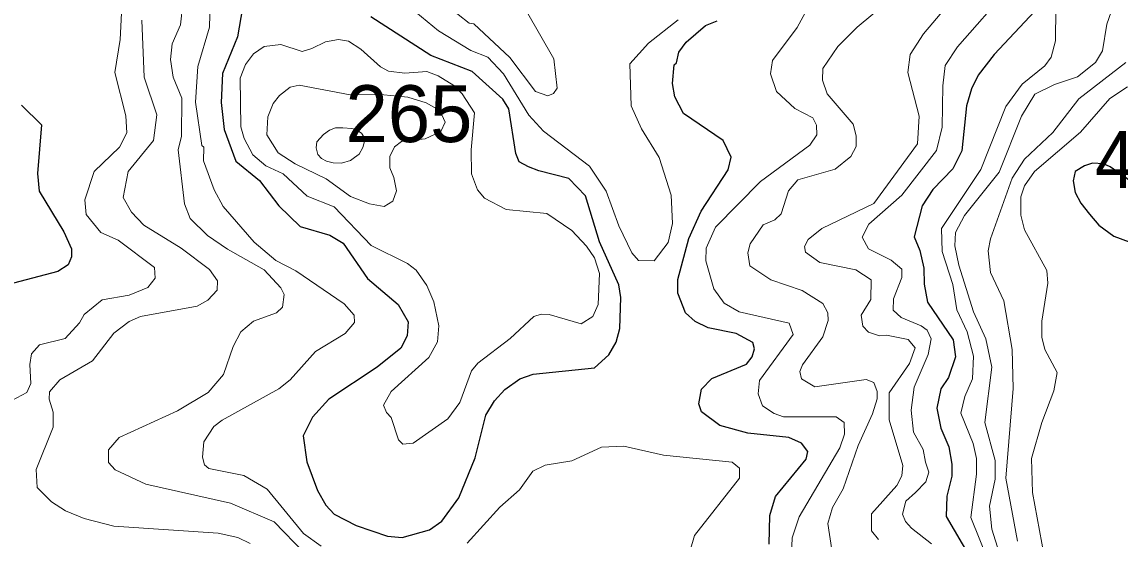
# Model space of a CAD drawing. Extents: x 673.6 to 698.9, y 7012 to 7040.1.
# Drawn here: x 675.127 to 676.673, y 7036.003 to 7036.731 of the extents above; entities that cross this region are included whole.
import ezdxf

# ---------------------------------------------------------------- set-up
doc = ezdxf.new("R2010")
doc.units = 0
doc.header["$LTSCALE"] = 0.032
doc.layers.add('1', color=7, linetype='Continuous', lineweight=25)
doc.layers.add('2', color=7, linetype='Continuous', lineweight=13)
doc.layers.add('21', color=7, linetype='Continuous')

msp = doc.modelspace()

# ---------------------------------------------------------------- linework, layer by layer
at = {"layer": '1'}
for points in [[(675.4396, 7036.7647), (675.4303, 7036.7096), (675.4092, 7036.6579), (675.4075, 7036.6172), (675.4114, 7036.5795), (675.4282, 7036.5346), (675.4611, 7036.5076), (675.4886, 7036.472), (675.5184, 7036.4427), (675.5603, 7036.4307), (675.579, 7036.4192), (675.6135, 7036.3695), (675.6564, 7036.3329), (675.6704, 7036.3087), (675.6692, 7036.2889), (675.6602, 7036.2719), (675.6269, 7036.2451), (675.5589, 7036.2), (675.5358, 7036.1748), (675.5227, 7036.1484), (675.5279, 7036.1116), (675.5429, 7036.0712), (675.5548, 7036.0509), (675.5666, 7036.0382), (675.5976, 7036.0222), (675.6417, 7036.0074), (675.6621, 7036.0053), (675.7008, 7036.0162), (675.7181, 7036.0283), (675.7421, 7036.0613), (675.7649, 7036.1175), (675.7798, 7036.1776), (675.7923, 7036.1976), (675.8069, 7036.2137), (675.8278, 7036.2283), (675.8466, 7036.2352), (675.933, 7036.2438), (675.9532, 7036.2625), (675.9636, 7036.28), (675.9688, 7036.2994), (675.9702, 7036.3429), (675.9672, 7036.3608), (675.9398, 7036.4212), (675.9201, 7036.4858), (675.8968, 7036.5105), (675.8546, 7036.5212), (675.8399, 7036.5267), (675.8271, 7036.534), (675.8223, 7036.5455), (675.8121, 7036.6084), (675.8038, 7036.622), (675.7608, 7036.6608), (675.7025, 7036.6834), (675.6182, 7036.7378)], [(676.5527, 7036.746), (676.4957, 7036.6849), (676.4732, 7036.6559), (676.4636, 7036.6365), (676.4567, 7036.6127), (676.4503, 7036.5494), (676.4373, 7036.5241), (676.4091, 7036.4948), (676.3944, 7036.4718), (676.383, 7036.4284), (676.391, 7036.4093), (676.3966, 7036.384), (676.3969, 7036.3618), (676.4018, 7036.3364), (676.4379, 7036.2833), (676.4412, 7036.2595), (676.4315, 7036.2303), (676.4207, 7036.2146), (676.415, 7036.1872), (676.4203, 7036.1589), (676.4318, 7036.1327), (676.4362, 7036.1083), (676.4362, 7036.0917), (676.4288, 7036.0633), (676.4281, 7036.035), (676.4617, 7035.9771)], [(676.1787, 7035.996), (676.1799, 7036.0363), (676.1878, 7036.0632), (676.2308, 7036.1154), (676.2332, 7036.1263), (676.2244, 7036.1379), (676.2066, 7036.1462), (676.1486, 7036.1521), (676.1096, 7036.1627), (676.0835, 7036.182), (676.0798, 7036.1933), (676.0838, 7036.2138), (676.0983, 7036.2291), (676.147, 7036.2492), (676.155, 7036.2595), (676.1584, 7036.2708), (676.1557, 7036.2796), (676.1326, 7036.2924), (676.0928, 7036.3001), (676.0747, 7036.3092), (676.061, 7036.3216), (676.0501, 7036.349), (676.0503, 7036.3682), (676.0658, 7036.4262), (676.0833, 7036.4644), (676.1213, 7036.5224), (676.1255, 7036.5405), (676.114, 7036.5638), (676.0581, 7036.602), (676.0458, 7036.6255), (676.0427, 7036.6441), (676.045, 7036.6704), (676.0483, 7036.6733), (676.0517, 7036.6879), (676.0618, 7036.7022), (676.0892, 7036.7255), (676.1056, 7036.7321)], [(675.1262, 7036.6135), (675.1542, 7036.586), (675.1488, 7036.5175), (675.1509, 7036.4924), (675.1857, 7036.4353), (675.1968, 7036.4114), (675.1968, 7036.4001), (675.1919, 7036.3889), (675.1773, 7036.3794), (675.1149, 7036.3633)]]:
    msp.add_lwpolyline(points, dxfattribs=at)
msp.add_lwpolyline([(676.6067, 7036.507), (676.6098, 7036.4906), (676.6178, 7036.4755), (676.6297, 7036.46), (676.643, 7036.4449), (676.6639, 7036.4294), (676.6856, 7036.4214), (676.7065, 7036.4201), (676.7184, 7036.4245), (676.7237, 7036.4316), (676.7264, 7036.4445), (676.7264, 7036.4551), (676.7206, 7036.4729), (676.7016, 7036.4951), (676.6825, 7036.5106), (676.659, 7036.527), (676.6493, 7036.531), (676.6342, 7036.5319), (676.6226, 7036.5283), (676.6098, 7036.5203), (676.608, 7036.5137)], close=True, dxfattribs=at)
at = {"layer": '2'}
for points in [[(675.5403, 7036.267), (675.5818, 7036.2922), (675.5949, 7036.3077), (675.5946, 7036.3182), (675.5805, 7036.3339), (675.5123, 7036.3807), (675.4843, 7036.3949), (675.4536, 7036.4207), (675.4103, 7036.4712), (675.3977, 7036.4945), (675.3827, 7036.5354), (675.3828, 7036.5545), (675.3801, 7036.5568), (675.3712, 7036.6176), (675.3743, 7036.6678), (675.391, 7036.7233), (675.3925, 7036.7768)], [(676.2672, 7035.9878), (676.2613, 7036.0252), (676.2679, 7036.0474), (676.2831, 7036.0736), (676.3039, 7036.1349), (676.3245, 7036.1793), (676.331, 7036.2003), (676.3311, 7036.2105), (676.3263, 7036.2234), (676.3152, 7036.2276), (676.2431, 7036.2171), (676.2243, 7036.2287), (676.2219, 7036.2387), (676.2256, 7036.2483), (676.2546, 7036.2878), (676.262, 7036.3107), (676.2616, 7036.3215), (676.2545, 7036.3346), (676.2255, 7036.3528), (676.1812, 7036.3676), (676.1518, 7036.3877), (676.149, 7036.4056), (676.152, 7036.4184), (676.1706, 7036.4452), (676.1869, 7036.4521), (676.1959, 7036.4607), (676.2062, 7036.4932), (676.2191, 7036.5084), (676.2718, 7036.5237), (676.2936, 7036.5411), (676.3012, 7036.5554), (676.3015, 7036.5704), (676.297, 7036.5867), (676.2606, 7036.6296), (676.254, 7036.6486), (676.2545, 7036.6651), (676.2753, 7036.6961), (676.3026, 7036.7235), (676.3659, 7036.7762)], [(676.4072, 7035.9963), (676.3792, 7036.0186), (676.371, 7036.028), (676.3665, 7036.0382), (676.3711, 7036.0566), (676.3847, 7036.0688), (676.3993, 7036.0835), (676.4035, 7036.0971), (676.3989, 7036.1114), (676.3955, 7036.1293), (676.3818, 7036.1535), (676.3788, 7036.1845), (676.3828, 7036.2166), (676.4028, 7036.2628), (676.4067, 7036.2847), (676.4014, 7036.2972), (676.3927, 7036.3032), (676.3648, 7036.315), (676.3532, 7036.3252), (676.354, 7036.3409), (676.3655, 7036.3712), (676.3655, 7036.383), (676.3505, 7036.3955), (676.3186, 7036.4113), (676.3097, 7036.428), (676.3192, 7036.446), (676.3658, 7036.487), (676.4146, 7036.5498), (676.4223, 7036.5826), (676.4232, 7036.6406), (676.4267, 7036.6695), (676.4441, 7036.6958), (676.5167, 7036.7785)], [(675.3532, 7036.7565), (675.3499, 7036.7266), (675.3384, 7036.6999), (675.3359, 7036.6779), (675.34, 7036.6529), (675.3522, 7036.6234), (675.3515, 7036.5701), (675.3467, 7036.5507), (675.3558, 7036.4748), (675.3638, 7036.4541), (675.3882, 7036.4301), (675.4161, 7036.4108), (675.468, 7036.3817), (675.4912, 7036.3567), (675.4962, 7036.347), (675.4938, 7036.3292), (675.4854, 7036.3215), (675.4529, 7036.3096), (675.4349, 7036.2945)], [(675.8372, 7036.7457), (675.8759, 7036.6786), (675.8806, 7036.6373), (675.8753, 7036.63), (675.8674, 7036.6265), (675.8497, 7036.633), (675.8139, 7036.6808), (675.7629, 7036.7281), (675.7566, 7036.7291), (675.7257, 7036.7534)], [(676.4457, 7036.3883), (676.4404, 7036.4156), (676.4412, 7036.4344), (676.4538, 7036.4581), (676.5026, 7036.5192), (676.5341, 7036.5983), (676.5528, 7036.6292), (676.5806, 7036.6426), (676.6131, 7036.6535), (676.6381, 7036.6737), (676.6483, 7036.69), (676.6543, 7036.7273), (676.6636, 7036.7541)], [(675.2668, 7036.7429), (675.2653, 7036.706), (675.2578, 7036.6597), (675.2729, 7036.5987), (675.2744, 7036.5745), (675.264, 7036.5546), (675.2285, 7036.5204), (675.2152, 7036.4804), (675.2171, 7036.4597), (675.238, 7036.4343), (675.2624, 7036.4234), (675.3136, 7036.385), (675.3144, 7036.3703), (675.304, 7036.357), (675.278, 7036.3461), (675.2399, 7036.3395), (675.2147, 7036.3192), (675.2078, 7036.3072), (675.1876, 7036.2852), (675.1518, 7036.2765), (675.1405, 7036.2639), (675.138, 7036.2489), (675.1394, 7036.2221), (675.1336, 7036.2093), (675.091, 7036.1869)], [(675.6813, 7036.7444), (675.7134, 7036.7181), (675.7587, 7036.6903), (675.7828, 7036.6812), (675.8049, 7036.6578), (675.8403, 7036.5996), (675.8611, 7036.5769), (675.9259, 7036.5277), (675.9492, 7036.4927), (675.967, 7036.4438), (675.9855, 7036.4056), (675.9949, 7036.3948), (676.0171, 7036.3945), (676.0365, 7036.4203), (676.0426, 7036.4471), (676.041, 7036.4869), (676.0242, 7036.5398), (675.9993, 7036.5802), (675.9845, 7036.6128), (675.9827, 7036.6715), (676.0089, 7036.701), (676.0505, 7036.7336)], [(676.2294, 7036.7433), (676.2181, 7036.7226), (676.1835, 7036.6763), (676.1808, 7036.6575), (676.1891, 7036.633), (676.2149, 7036.6087), (676.2405, 7036.5958), (676.2457, 7036.5853), (676.246, 7036.572), (676.2359, 7036.5575), (676.1668, 7036.5063), (676.1033, 7036.4419), (676.0903, 7036.4123), (676.0896, 7036.3946), (676.1011, 7036.3552), (676.1155, 7036.335), (676.1366, 7036.3226), (676.2072, 7036.3067), (676.2126, 7036.2911), (676.1654, 7036.2264), (676.1635, 7036.2075), (676.1694, 7036.1907), (676.1858, 7036.1796), (676.1991, 7036.1752), (676.273, 7036.1752), (676.2843, 7036.167), (676.2849, 7036.1507), (676.2785, 7036.1316), (676.221, 7036.0346), (676.2111, 7036.0047), (676.2096, 7035.9686)], [(676.4277, 7036.751), (676.3962, 7036.7138), (676.3772, 7036.685), (676.3739, 7036.6597), (676.3902, 7036.5983), (676.3878, 7036.5593), (676.3262, 7036.4754), (676.2529, 7036.4401), (676.2338, 7036.4246), (676.2284, 7036.4148), (676.2301, 7036.4067), (676.2502, 7036.3921), (676.3008, 7036.3817), (676.3222, 7036.3678), (676.3221, 7036.3402), (676.3082, 7036.3183), (676.3105, 7036.3028), (676.3188, 7036.2944), (676.3341, 7036.2891), (676.3442, 7036.2901), (676.3744, 7036.2837), (676.3843, 7036.272), (676.3765, 7036.2503), (676.3476, 7036.2088), (676.3476, 7036.1707), (676.3669, 7036.1066), (676.3655, 7036.0922), (676.3585, 7036.0784), (676.3231, 7036.0388), (676.3231, 7036.0147), (676.3328, 7036.0024)], [(676.5826, 7036.7495), (676.5818, 7036.7039), (676.576, 7036.6809), (676.5669, 7036.669), (676.5348, 7036.6433), (676.5122, 7036.6117), (676.4767, 7036.5232), (676.4215, 7036.4402), (676.4222, 7036.4078), (676.4376, 7036.3612), (676.4429, 7036.3255), (676.4575, 7036.2946), (676.4666, 7036.2602), (676.465, 7036.2286), (676.4544, 7036.2038), (676.4487, 7036.1804), (676.4661, 7036.1376), (676.4708, 7036.1165), (676.4709, 7036.0946), (676.4626, 7036.0333), (676.5018, 7035.9368)], [(675.2263, 7036.2537), (675.2562, 7036.2927), (675.2779, 7036.3093), (675.294, 7036.3164), (675.3734, 7036.3308), (675.3888, 7036.3392), (675.4017, 7036.3533), (675.4024, 7036.3663), (675.3907, 7036.3823), (675.351, 7036.4124), (675.2987, 7036.4449), (675.2809, 7036.4629), (675.2696, 7036.4838), (675.2762, 7036.5202), (675.3122, 7036.564), (675.317, 7036.6), (675.2989, 7036.653), (675.2956, 7036.7333)], [(676.6809, 7036.6737), (676.615, 7036.6224), (676.5781, 7036.5751), (676.5382, 7036.5374), (676.5208, 7036.5108), (676.4904, 7036.4255), (676.4873, 7036.4088), (676.4903, 7036.3779), (676.5094, 7036.3384), (676.5208, 7036.2699), (676.5225, 7036.2147), (676.512, 7036.0889), (676.5285, 7036.0002)], [(676.566, 7035.9795), (676.5495, 7036.0688), (676.5481, 7036.1165), (676.5626, 7036.167), (676.5796, 7036.2117), (676.5843, 7036.2375), (676.5671, 7036.2697), (676.5627, 7036.2873), (676.5629, 7036.3098), (676.571, 7036.3633), (676.5696, 7036.3808), (676.5384, 7036.4382), (676.5333, 7036.4587), (676.5333, 7036.4845), (676.5381, 7036.5001), (676.5522, 7036.5203), (676.617, 7036.5754), (676.6582, 7036.623), (676.6831, 7036.6394)], [(676.497, 7036.1135), (676.4823, 7036.1671), (676.4921, 7036.245), (676.4838, 7036.2847), (676.4663, 7036.3226), (676.4457, 7036.3883)], [(675.4349, 7036.2945), (675.4243, 7036.274), (675.4104, 7036.2345), (675.3891, 7036.2095), (675.3457, 7036.1837), (675.2639, 7036.1459)], [(675.3829, 7036.1397), (675.397, 7036.1614), (675.4089, 7036.1706), (675.4885, 7036.2143), (675.5046, 7036.2272), (675.5403, 7036.267)], [(675.1706, 7036.1606), (675.1707, 7036.1814), (675.165, 7036.2001), (675.1659, 7036.2103), (675.1801, 7036.2271), (675.2263, 7036.2537)], [(675.4484, 7035.9967), (675.4309, 7036.0052), (675.4032, 7036.0116), (675.2563, 7036.0214), (675.2147, 7036.0321), (675.1884, 7036.043), (675.1686, 7036.0556), (675.1484, 7036.0758), (675.1471, 7036.101), (675.1706, 7036.1606)], [(675.2639, 7036.1459), (675.2488, 7036.1288), (675.2488, 7036.1106), (675.2579, 7036.1004), (675.3013, 7036.0804), (675.4203, 7036.0536), (675.4819, 7036.0274), (675.5245, 7035.9834)], [(675.5479, 7035.9931), (675.5231, 7036.0111), (675.4721, 7036.0735), (675.4394, 7036.0927), (675.3899, 7036.1026), (675.3838, 7036.1077), (675.3812, 7036.1181), (675.3829, 7036.1397)], [(676.0608, 7035.9627), (676.0738, 7036.008), (676.1371, 7036.0888), (676.137, 7036.1028), (676.1266, 7036.1111), (676.03, 7036.121), (675.9744, 7036.134), (675.9426, 7036.1323), (675.9012, 7036.1132), (675.8633, 7036.1069), (675.8463, 7036.0987), (675.8272, 7036.0725), (675.7997, 7036.048), (675.7537, 7035.9971)], [(676.5028, 7035.984), (676.4921, 7036.0171), (676.4889, 7036.0492), (676.497, 7036.0876), (676.497, 7036.1135)]]:
    msp.add_lwpolyline(points, dxfattribs=at)
for points in [[(675.7594, 7036.5505), (675.76, 7036.5168), (675.7683, 7036.4943), (675.7781, 7036.4825), (675.8088, 7036.4668), (675.866, 7036.4611), (675.9008, 7036.437), (675.9216, 7036.4154), (675.9328, 7036.3988), (675.9398, 7036.3769), (675.9383, 7036.3333), (675.9304, 7036.316), (675.914, 7036.306), (675.8692, 7036.3189), (675.8578, 7036.3196), (675.8477, 7036.316), (675.814, 7036.2853), (675.7685, 7036.2508), (675.7598, 7036.2397), (675.7433, 7036.1954), (675.7266, 7036.1723), (675.6776, 7036.1378), (675.6633, 7036.1366), (675.6571, 7036.1425), (675.6465, 7036.1742), (675.64, 7036.181), (675.6361, 7036.1913), (675.6466, 7036.2105), (675.6998, 7036.2587), (675.7119, 7036.2807), (675.7138, 7036.3033), (675.7066, 7036.3367), (675.6967, 7036.36), (675.6817, 7036.3813), (675.6698, 7036.3907), (675.6187, 7036.416), (675.5666, 7036.4705), (675.5284, 7036.4854), (675.4945, 7036.517), (675.4704, 7036.5284), (675.4519, 7036.5439), (675.4396, 7036.5665), (675.4351, 7036.5831), (675.4339, 7036.6517), (675.4414, 7036.6709), (675.4529, 7036.6857), (675.4677, 7036.6962), (675.4914, 7036.6987), (675.5214, 7036.6891), (675.535, 7036.6932), (675.5543, 7036.7028), (675.5727, 7036.7058), (675.5866, 7036.7035), (675.6041, 7036.6922), (675.6315, 7036.6674), (675.6429, 7036.6614), (675.6658, 7036.6584), (675.6967, 7036.6608), (675.713, 7036.655), (675.735, 7036.641), (675.7468, 7036.6293), (675.7639, 7036.6026)], [(675.661, 7036.5625), (675.6513, 7036.5549), (675.645, 7036.5413), (675.645, 7036.5256), (675.6502, 7036.512), (675.6544, 7036.4931), (675.6492, 7036.4785), (675.6366, 7036.4711), (675.6161, 7036.4746), (675.5894, 7036.4849), (675.5552, 7036.51), (675.5115, 7036.5308), (675.4875, 7036.5464), (675.4718, 7036.5717), (675.4729, 7036.597), (675.4805, 7036.6161), (675.4897, 7036.6271), (675.5046, 7036.6388), (675.5172, 7036.6419), (675.589, 7036.628), (675.6317, 7036.6287), (675.6701, 7036.6247), (675.696, 7036.6167), (675.7151, 7036.606), (675.7228, 7036.5898), (675.7165, 7036.5765), (675.6947, 7036.5663)], [(675.5513, 7036.5722), (675.5421, 7036.5622), (675.5411, 7036.5533), (675.5436, 7036.5443), (675.5485, 7036.5385), (675.5556, 7036.5349), (675.5648, 7036.5326), (675.5766, 7036.5318), (675.5894, 7036.5359), (675.5952, 7036.5397), (675.6014, 7036.5448), (675.607, 7036.554), (675.6095, 7036.5645), (675.6083, 7036.5691), (675.6047, 7036.5742), (675.5968, 7036.5793), (675.5914, 7036.5809), (675.5786, 7036.5819), (675.5682, 7036.5816), (675.56, 7036.5786)]]:
    msp.add_lwpolyline(points, close=True, dxfattribs=at)

# ---------------------------------------------------------------- texts
at = {"layer": '21'}
msp.add_text('265', height=0.08, dxfattribs=at).set_placement((675.5825, 7036.5616))
at = {"layer": '21', "width": 0.95}
msp.add_text('412', height=0.08, dxfattribs=at).set_placement((676.6375, 7036.497))

doc.saveas('drawing.dxf')
